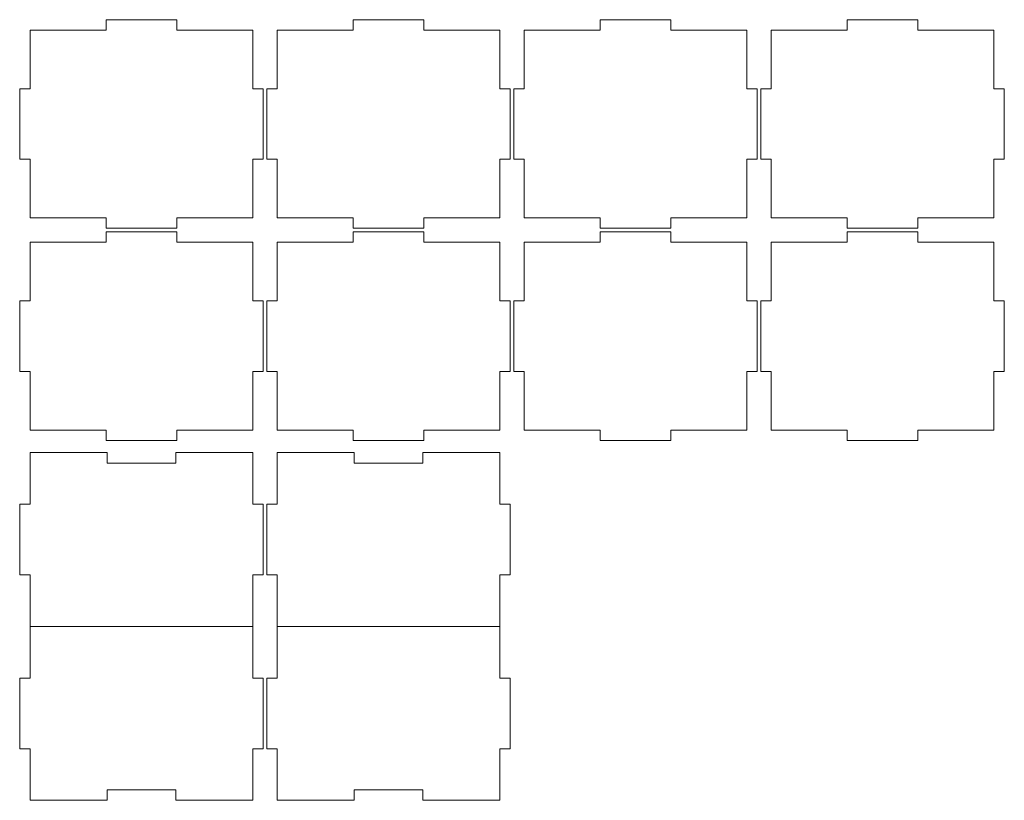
# Model space of a CAD drawing. Header units: millimetres. Extents: x -811 to 1340, y -192 to 870.
# Tile 654 of 656: x 842 to 1125, y 480 to 705. Entities that reach past the tile are written whole.
import ezdxf

# ---------------------------------------------------------------- set-up
doc = ezdxf.new("R2010")
doc.units = ezdxf.units.MM
doc.header["$MEASUREMENT"] = 0
doc.layers.add('layer 1', color=7, linetype='Continuous')

msp = doc.modelspace()

# ---------------------------------------------------------------- linework, layer by layer
at = {"layer": 'layer 1', "color": 250, "lineweight": 9}
for points, knots in [([(845.4749, 701.8209), (845.4749, 701.8209), (867.3249, 701.8208), (867.3249, 701.8208), (867.3249, 701.8208), (867.3249, 701.8208), (867.3249, 704.8208), (867.3249, 704.8208), (867.3249, 704.8208), (867.3249, 704.8208), (887.6249, 704.8208), (887.6249, 704.8208), (887.6249, 704.8208), (887.6249, 704.8208), (887.6249, 701.8208), (887.6249, 701.8208), (887.6249, 701.8208), (887.6249, 701.8208), (909.4749, 701.8209), (909.4749, 701.8209), (909.4749, 701.8209), (909.4749, 701.8209), (909.4749, 684.9708), (909.4749, 684.9708), (909.4749, 684.9708), (909.4749, 684.9708), (912.4749, 684.9708), (912.4749, 684.9708), (912.4749, 684.9708), (912.4749, 684.9708), (912.4749, 664.6708), (912.4749, 664.6708), (912.4749, 664.6708), (912.4749, 664.6708), (909.4749, 664.6708), (909.4749, 664.6708), (909.4749, 664.6708), (909.4749, 664.6708), (909.4749, 647.8209), (909.4749, 647.8209), (909.4749, 647.8209), (909.4749, 647.8209), (887.6249, 647.8208), (887.6249, 647.8208), (887.6249, 647.8208), (887.6249, 647.8208), (887.6249, 644.8208), (887.6249, 644.8208), (887.6249, 644.8208), (887.6249, 644.8208), (867.3249, 644.8208), (867.3249, 644.8208), (867.3249, 644.8208), (867.3249, 644.8208), (867.3249, 647.8208), (867.3249, 647.8208), (867.3249, 647.8208), (867.3249, 647.8208), (845.4749, 647.8209), (845.4749, 647.8209), (845.4749, 647.8209), (845.4749, 647.8209), (845.4749, 664.6708), (845.4749, 664.6708), (845.4749, 664.6708), (845.4749, 664.6708), (842.4749, 664.6708), (842.4749, 664.6708), (842.4749, 664.6708), (842.4749, 664.6708), (842.4749, 684.9708), (842.4749, 684.9708), (842.4749, 684.9708), (842.4749, 684.9708), (845.4749, 684.9708), (845.4749, 684.9708), (845.4749, 684.9708), (845.4749, 684.9708), (845.4749, 701.8209), (845.4749, 701.8209)], [0, 0, 0, 0, 0.04761905, 0.04761905, 0.04761905, 0.04761905, 0.0952381, 0.0952381, 0.0952381, 0.0952381, 0.14285714, 0.14285714, 0.14285714, 0.14285714, 0.19047619, 0.19047619, 0.19047619, 0.19047619, 0.23809524, 0.23809524, 0.23809524, 0.23809524, 0.28571429, 0.28571429, 0.28571429, 0.28571429, 0.33333333, 0.33333333, 0.33333333, 0.33333333, 0.38095238, 0.38095238, 0.38095238, 0.38095238, 0.42857143, 0.42857143, 0.42857143, 0.42857143, 0.47619048, 0.47619048, 0.47619048, 0.47619048, 0.52380952, 0.52380952, 0.52380952, 0.52380952, 0.57142857, 0.57142857, 0.57142857, 0.57142857, 0.61904762, 0.61904762, 0.61904762, 0.61904762, 0.66666667, 0.66666667, 0.66666667, 0.66666667, 0.71428571, 0.71428571, 0.71428571, 0.71428571, 0.76190476, 0.76190476, 0.76190476, 0.76190476, 0.80952381, 0.80952381, 0.80952381, 0.80952381, 0.85714286, 0.85714286, 0.85714286, 0.85714286, 0.9047619, 0.9047619, 0.9047619, 0.9047619, 1, 1, 1, 1]), ([(916.4749, 701.8209), (916.4749, 701.8209), (938.3249, 701.8208), (938.3249, 701.8208), (938.3249, 701.8208), (938.3249, 701.8208), (938.3249, 704.8208), (938.3249, 704.8208), (938.3249, 704.8208), (938.3249, 704.8208), (958.6249, 704.8208), (958.6249, 704.8208), (958.6249, 704.8208), (958.6249, 704.8208), (958.6249, 701.8208), (958.6249, 701.8208), (958.6249, 701.8208), (958.6249, 701.8208), (980.4749, 701.8209), (980.4749, 701.8209), (980.4749, 701.8209), (980.4749, 701.8209), (980.4749, 684.9708), (980.4749, 684.9708), (980.4749, 684.9708), (980.4749, 684.9708), (983.4749, 684.9708), (983.4749, 684.9708), (983.4749, 684.9708), (983.4749, 684.9708), (983.4749, 664.6708), (983.4749, 664.6708), (983.4749, 664.6708), (983.4749, 664.6708), (980.4749, 664.6708), (980.4749, 664.6708), (980.4749, 664.6708), (980.4749, 664.6708), (980.4749, 647.8209), (980.4749, 647.8209), (980.4749, 647.8209), (980.4749, 647.8209), (958.6249, 647.8208), (958.6249, 647.8208), (958.6249, 647.8208), (958.6249, 647.8208), (958.6249, 644.8208), (958.6249, 644.8208), (958.6249, 644.8208), (958.6249, 644.8208), (938.3249, 644.8208), (938.3249, 644.8208), (938.3249, 644.8208), (938.3249, 644.8208), (938.3249, 647.8208), (938.3249, 647.8208), (938.3249, 647.8208), (938.3249, 647.8208), (916.4749, 647.8209), (916.4749, 647.8209), (916.4749, 647.8209), (916.4749, 647.8209), (916.4749, 664.6708), (916.4749, 664.6708), (916.4749, 664.6708), (916.4749, 664.6708), (913.4749, 664.6708), (913.4749, 664.6708), (913.4749, 664.6708), (913.4749, 664.6708), (913.4749, 684.9708), (913.4749, 684.9708), (913.4749, 684.9708), (913.4749, 684.9708), (916.4749, 684.9708), (916.4749, 684.9708), (916.4749, 684.9708), (916.4749, 684.9708), (916.4749, 701.8209), (916.4749, 701.8209)], [0, 0, 0, 0, 0.04761905, 0.04761905, 0.04761905, 0.04761905, 0.0952381, 0.0952381, 0.0952381, 0.0952381, 0.14285714, 0.14285714, 0.14285714, 0.14285714, 0.19047619, 0.19047619, 0.19047619, 0.19047619, 0.23809524, 0.23809524, 0.23809524, 0.23809524, 0.28571429, 0.28571429, 0.28571429, 0.28571429, 0.33333333, 0.33333333, 0.33333333, 0.33333333, 0.38095238, 0.38095238, 0.38095238, 0.38095238, 0.42857143, 0.42857143, 0.42857143, 0.42857143, 0.47619048, 0.47619048, 0.47619048, 0.47619048, 0.52380952, 0.52380952, 0.52380952, 0.52380952, 0.57142857, 0.57142857, 0.57142857, 0.57142857, 0.61904762, 0.61904762, 0.61904762, 0.61904762, 0.66666667, 0.66666667, 0.66666667, 0.66666667, 0.71428571, 0.71428571, 0.71428571, 0.71428571, 0.76190476, 0.76190476, 0.76190476, 0.76190476, 0.80952381, 0.80952381, 0.80952381, 0.80952381, 0.85714286, 0.85714286, 0.85714286, 0.85714286, 0.9047619, 0.9047619, 0.9047619, 0.9047619, 1, 1, 1, 1]), ([(987.4749, 701.8209), (987.4749, 701.8209), (1009.3249, 701.8208), (1009.3249, 701.8208), (1009.3249, 701.8208), (1009.3249, 701.8208), (1009.3249, 704.8208), (1009.3249, 704.8208), (1009.3249, 704.8208), (1009.3249, 704.8208), (1029.6249, 704.8208), (1029.6249, 704.8208), (1029.6249, 704.8208), (1029.6249, 704.8208), (1029.6249, 701.8208), (1029.6249, 701.8208), (1029.6249, 701.8208), (1029.6249, 701.8208), (1051.4749, 701.8209), (1051.4749, 701.8209), (1051.4749, 701.8209), (1051.4749, 701.8209), (1051.4749, 684.9708), (1051.4749, 684.9708), (1051.4749, 684.9708), (1051.4749, 684.9708), (1054.4749, 684.9708), (1054.4749, 684.9708), (1054.4749, 684.9708), (1054.4749, 684.9708), (1054.4749, 664.6708), (1054.4749, 664.6708), (1054.4749, 664.6708), (1054.4749, 664.6708), (1051.4749, 664.6708), (1051.4749, 664.6708), (1051.4749, 664.6708), (1051.4749, 664.6708), (1051.4749, 647.8209), (1051.4749, 647.8209), (1051.4749, 647.8209), (1051.4749, 647.8209), (1029.6249, 647.8208), (1029.6249, 647.8208), (1029.6249, 647.8208), (1029.6249, 647.8208), (1029.6249, 644.8208), (1029.6249, 644.8208), (1029.6249, 644.8208), (1029.6249, 644.8208), (1009.3249, 644.8208), (1009.3249, 644.8208), (1009.3249, 644.8208), (1009.3249, 644.8208), (1009.3249, 647.8208), (1009.3249, 647.8208), (1009.3249, 647.8208), (1009.3249, 647.8208), (987.4749, 647.8209), (987.4749, 647.8209), (987.4749, 647.8209), (987.4749, 647.8209), (987.4749, 664.6708), (987.4749, 664.6708), (987.4749, 664.6708), (987.4749, 664.6708), (984.4749, 664.6708), (984.4749, 664.6708), (984.4749, 664.6708), (984.4749, 664.6708), (984.4749, 684.9708), (984.4749, 684.9708), (984.4749, 684.9708), (984.4749, 684.9708), (987.4749, 684.9708), (987.4749, 684.9708), (987.4749, 684.9708), (987.4749, 684.9708), (987.4749, 701.8209), (987.4749, 701.8209)], [0, 0, 0, 0, 0.04761905, 0.04761905, 0.04761905, 0.04761905, 0.0952381, 0.0952381, 0.0952381, 0.0952381, 0.14285714, 0.14285714, 0.14285714, 0.14285714, 0.19047619, 0.19047619, 0.19047619, 0.19047619, 0.23809524, 0.23809524, 0.23809524, 0.23809524, 0.28571429, 0.28571429, 0.28571429, 0.28571429, 0.33333333, 0.33333333, 0.33333333, 0.33333333, 0.38095238, 0.38095238, 0.38095238, 0.38095238, 0.42857143, 0.42857143, 0.42857143, 0.42857143, 0.47619048, 0.47619048, 0.47619048, 0.47619048, 0.52380952, 0.52380952, 0.52380952, 0.52380952, 0.57142857, 0.57142857, 0.57142857, 0.57142857, 0.61904762, 0.61904762, 0.61904762, 0.61904762, 0.66666667, 0.66666667, 0.66666667, 0.66666667, 0.71428571, 0.71428571, 0.71428571, 0.71428571, 0.76190476, 0.76190476, 0.76190476, 0.76190476, 0.80952381, 0.80952381, 0.80952381, 0.80952381, 0.85714286, 0.85714286, 0.85714286, 0.85714286, 0.9047619, 0.9047619, 0.9047619, 0.9047619, 1, 1, 1, 1]), ([(1058.4749, 701.8209), (1058.4749, 701.8209), (1080.3249, 701.8208), (1080.3249, 701.8208), (1080.3249, 701.8208), (1080.3249, 701.8208), (1080.3249, 704.8208), (1080.3249, 704.8208), (1080.3249, 704.8208), (1080.3249, 704.8208), (1100.6249, 704.8208), (1100.6249, 704.8208), (1100.6249, 704.8208), (1100.6249, 704.8208), (1100.6249, 701.8208), (1100.6249, 701.8208), (1100.6249, 701.8208), (1100.6249, 701.8208), (1122.4749, 701.8209), (1122.4749, 701.8209), (1122.4749, 701.8209), (1122.4749, 701.8209), (1122.4749, 684.9708), (1122.4749, 684.9708), (1122.4749, 684.9708), (1122.4749, 684.9708), (1125.4749, 684.9708), (1125.4749, 684.9708), (1125.4749, 684.9708), (1125.4749, 684.9708), (1125.4749, 664.6708), (1125.4749, 664.6708), (1125.4749, 664.6708), (1125.4749, 664.6708), (1122.4749, 664.6708), (1122.4749, 664.6708), (1122.4749, 664.6708), (1122.4749, 664.6708), (1122.4749, 647.8209), (1122.4749, 647.8209), (1122.4749, 647.8209), (1122.4749, 647.8209), (1100.6249, 647.8208), (1100.6249, 647.8208), (1100.6249, 647.8208), (1100.6249, 647.8208), (1100.6249, 644.8208), (1100.6249, 644.8208), (1100.6249, 644.8208), (1100.6249, 644.8208), (1080.3249, 644.8208), (1080.3249, 644.8208), (1080.3249, 644.8208), (1080.3249, 644.8208), (1080.3249, 647.8208), (1080.3249, 647.8208), (1080.3249, 647.8208), (1080.3249, 647.8208), (1058.4749, 647.8209), (1058.4749, 647.8209), (1058.4749, 647.8209), (1058.4749, 647.8209), (1058.4749, 664.6708), (1058.4749, 664.6708), (1058.4749, 664.6708), (1058.4749, 664.6708), (1055.4749, 664.6708), (1055.4749, 664.6708), (1055.4749, 664.6708), (1055.4749, 664.6708), (1055.4749, 684.9708), (1055.4749, 684.9708), (1055.4749, 684.9708), (1055.4749, 684.9708), (1058.4749, 684.9708), (1058.4749, 684.9708), (1058.4749, 684.9708), (1058.4749, 684.9708), (1058.4749, 701.8209), (1058.4749, 701.8209)], [0, 0, 0, 0, 0.04761905, 0.04761905, 0.04761905, 0.04761905, 0.0952381, 0.0952381, 0.0952381, 0.0952381, 0.14285714, 0.14285714, 0.14285714, 0.14285714, 0.19047619, 0.19047619, 0.19047619, 0.19047619, 0.23809524, 0.23809524, 0.23809524, 0.23809524, 0.28571429, 0.28571429, 0.28571429, 0.28571429, 0.33333333, 0.33333333, 0.33333333, 0.33333333, 0.38095238, 0.38095238, 0.38095238, 0.38095238, 0.42857143, 0.42857143, 0.42857143, 0.42857143, 0.47619048, 0.47619048, 0.47619048, 0.47619048, 0.52380952, 0.52380952, 0.52380952, 0.52380952, 0.57142857, 0.57142857, 0.57142857, 0.57142857, 0.61904762, 0.61904762, 0.61904762, 0.61904762, 0.66666667, 0.66666667, 0.66666667, 0.66666667, 0.71428571, 0.71428571, 0.71428571, 0.71428571, 0.76190476, 0.76190476, 0.76190476, 0.76190476, 0.80952381, 0.80952381, 0.80952381, 0.80952381, 0.85714286, 0.85714286, 0.85714286, 0.85714286, 0.9047619, 0.9047619, 0.9047619, 0.9047619, 1, 1, 1, 1]), ([(845.4749, 640.8209), (845.4749, 640.8209), (867.3249, 640.8208), (867.3249, 640.8208), (867.3249, 640.8208), (867.3249, 640.8208), (867.3249, 643.8208), (867.3249, 643.8208), (867.3249, 643.8208), (867.3249, 643.8208), (887.6249, 643.8208), (887.6249, 643.8208), (887.6249, 643.8208), (887.6249, 643.8208), (887.6249, 640.8208), (887.6249, 640.8208), (887.6249, 640.8208), (887.6249, 640.8208), (909.4749, 640.8209), (909.4749, 640.8209), (909.4749, 640.8209), (909.4749, 640.8209), (909.4749, 623.9708), (909.4749, 623.9708), (909.4749, 623.9708), (909.4749, 623.9708), (912.4749, 623.9708), (912.4749, 623.9708), (912.4749, 623.9708), (912.4749, 623.9708), (912.4749, 603.6708), (912.4749, 603.6708), (912.4749, 603.6708), (912.4749, 603.6708), (909.4749, 603.6708), (909.4749, 603.6708), (909.4749, 603.6708), (909.4749, 603.6708), (909.4749, 586.8209), (909.4749, 586.8209), (909.4749, 586.8209), (909.4749, 586.8209), (887.6249, 586.8208), (887.6249, 586.8208), (887.6249, 586.8208), (887.6249, 586.8208), (887.6249, 583.8208), (887.6249, 583.8208), (887.6249, 583.8208), (887.6249, 583.8208), (867.3249, 583.8208), (867.3249, 583.8208), (867.3249, 583.8208), (867.3249, 583.8208), (867.3249, 586.8208), (867.3249, 586.8208), (867.3249, 586.8208), (867.3249, 586.8208), (845.4749, 586.8209), (845.4749, 586.8209), (845.4749, 586.8209), (845.4749, 586.8209), (845.4749, 603.6708), (845.4749, 603.6708), (845.4749, 603.6708), (845.4749, 603.6708), (842.4749, 603.6708), (842.4749, 603.6708), (842.4749, 603.6708), (842.4749, 603.6708), (842.4749, 623.9708), (842.4749, 623.9708), (842.4749, 623.9708), (842.4749, 623.9708), (845.4749, 623.9708), (845.4749, 623.9708), (845.4749, 623.9708), (845.4749, 623.9708), (845.4749, 640.8209), (845.4749, 640.8209)], [0, 0, 0, 0, 0.04761905, 0.04761905, 0.04761905, 0.04761905, 0.0952381, 0.0952381, 0.0952381, 0.0952381, 0.14285714, 0.14285714, 0.14285714, 0.14285714, 0.19047619, 0.19047619, 0.19047619, 0.19047619, 0.23809524, 0.23809524, 0.23809524, 0.23809524, 0.28571429, 0.28571429, 0.28571429, 0.28571429, 0.33333333, 0.33333333, 0.33333333, 0.33333333, 0.38095238, 0.38095238, 0.38095238, 0.38095238, 0.42857143, 0.42857143, 0.42857143, 0.42857143, 0.47619048, 0.47619048, 0.47619048, 0.47619048, 0.52380952, 0.52380952, 0.52380952, 0.52380952, 0.57142857, 0.57142857, 0.57142857, 0.57142857, 0.61904762, 0.61904762, 0.61904762, 0.61904762, 0.66666667, 0.66666667, 0.66666667, 0.66666667, 0.71428571, 0.71428571, 0.71428571, 0.71428571, 0.76190476, 0.76190476, 0.76190476, 0.76190476, 0.80952381, 0.80952381, 0.80952381, 0.80952381, 0.85714286, 0.85714286, 0.85714286, 0.85714286, 0.9047619, 0.9047619, 0.9047619, 0.9047619, 1, 1, 1, 1]), ([(916.4749, 640.8209), (916.4749, 640.8209), (938.3249, 640.8208), (938.3249, 640.8208), (938.3249, 640.8208), (938.3249, 640.8208), (938.3249, 643.8208), (938.3249, 643.8208), (938.3249, 643.8208), (938.3249, 643.8208), (958.6249, 643.8208), (958.6249, 643.8208), (958.6249, 643.8208), (958.6249, 643.8208), (958.6249, 640.8208), (958.6249, 640.8208), (958.6249, 640.8208), (958.6249, 640.8208), (980.4749, 640.8209), (980.4749, 640.8209), (980.4749, 640.8209), (980.4749, 640.8209), (980.4749, 623.9708), (980.4749, 623.9708), (980.4749, 623.9708), (980.4749, 623.9708), (983.4749, 623.9708), (983.4749, 623.9708), (983.4749, 623.9708), (983.4749, 623.9708), (983.4749, 603.6708), (983.4749, 603.6708), (983.4749, 603.6708), (983.4749, 603.6708), (980.4749, 603.6708), (980.4749, 603.6708), (980.4749, 603.6708), (980.4749, 603.6708), (980.4749, 586.8209), (980.4749, 586.8209), (980.4749, 586.8209), (980.4749, 586.8209), (958.6249, 586.8208), (958.6249, 586.8208), (958.6249, 586.8208), (958.6249, 586.8208), (958.6249, 583.8208), (958.6249, 583.8208), (958.6249, 583.8208), (958.6249, 583.8208), (938.3249, 583.8208), (938.3249, 583.8208), (938.3249, 583.8208), (938.3249, 583.8208), (938.3249, 586.8208), (938.3249, 586.8208), (938.3249, 586.8208), (938.3249, 586.8208), (916.4749, 586.8209), (916.4749, 586.8209), (916.4749, 586.8209), (916.4749, 586.8209), (916.4749, 603.6708), (916.4749, 603.6708), (916.4749, 603.6708), (916.4749, 603.6708), (913.4749, 603.6708), (913.4749, 603.6708), (913.4749, 603.6708), (913.4749, 603.6708), (913.4749, 623.9708), (913.4749, 623.9708), (913.4749, 623.9708), (913.4749, 623.9708), (916.4749, 623.9708), (916.4749, 623.9708), (916.4749, 623.9708), (916.4749, 623.9708), (916.4749, 640.8209), (916.4749, 640.8209)], [0, 0, 0, 0, 0.04761905, 0.04761905, 0.04761905, 0.04761905, 0.0952381, 0.0952381, 0.0952381, 0.0952381, 0.14285714, 0.14285714, 0.14285714, 0.14285714, 0.19047619, 0.19047619, 0.19047619, 0.19047619, 0.23809524, 0.23809524, 0.23809524, 0.23809524, 0.28571429, 0.28571429, 0.28571429, 0.28571429, 0.33333333, 0.33333333, 0.33333333, 0.33333333, 0.38095238, 0.38095238, 0.38095238, 0.38095238, 0.42857143, 0.42857143, 0.42857143, 0.42857143, 0.47619048, 0.47619048, 0.47619048, 0.47619048, 0.52380952, 0.52380952, 0.52380952, 0.52380952, 0.57142857, 0.57142857, 0.57142857, 0.57142857, 0.61904762, 0.61904762, 0.61904762, 0.61904762, 0.66666667, 0.66666667, 0.66666667, 0.66666667, 0.71428571, 0.71428571, 0.71428571, 0.71428571, 0.76190476, 0.76190476, 0.76190476, 0.76190476, 0.80952381, 0.80952381, 0.80952381, 0.80952381, 0.85714286, 0.85714286, 0.85714286, 0.85714286, 0.9047619, 0.9047619, 0.9047619, 0.9047619, 1, 1, 1, 1]), ([(987.4749, 640.8209), (987.4749, 640.8209), (1009.3249, 640.8208), (1009.3249, 640.8208), (1009.3249, 640.8208), (1009.3249, 640.8208), (1009.3249, 643.8208), (1009.3249, 643.8208), (1009.3249, 643.8208), (1009.3249, 643.8208), (1029.6249, 643.8208), (1029.6249, 643.8208), (1029.6249, 643.8208), (1029.6249, 643.8208), (1029.6249, 640.8208), (1029.6249, 640.8208), (1029.6249, 640.8208), (1029.6249, 640.8208), (1051.4749, 640.8209), (1051.4749, 640.8209), (1051.4749, 640.8209), (1051.4749, 640.8209), (1051.4749, 623.9708), (1051.4749, 623.9708), (1051.4749, 623.9708), (1051.4749, 623.9708), (1054.4749, 623.9708), (1054.4749, 623.9708), (1054.4749, 623.9708), (1054.4749, 623.9708), (1054.4749, 603.6708), (1054.4749, 603.6708), (1054.4749, 603.6708), (1054.4749, 603.6708), (1051.4749, 603.6708), (1051.4749, 603.6708), (1051.4749, 603.6708), (1051.4749, 603.6708), (1051.4749, 586.8209), (1051.4749, 586.8209), (1051.4749, 586.8209), (1051.4749, 586.8209), (1029.6249, 586.8208), (1029.6249, 586.8208), (1029.6249, 586.8208), (1029.6249, 586.8208), (1029.6249, 583.8208), (1029.6249, 583.8208), (1029.6249, 583.8208), (1029.6249, 583.8208), (1009.3249, 583.8208), (1009.3249, 583.8208), (1009.3249, 583.8208), (1009.3249, 583.8208), (1009.3249, 586.8208), (1009.3249, 586.8208), (1009.3249, 586.8208), (1009.3249, 586.8208), (987.4749, 586.8209), (987.4749, 586.8209), (987.4749, 586.8209), (987.4749, 586.8209), (987.4749, 603.6708), (987.4749, 603.6708), (987.4749, 603.6708), (987.4749, 603.6708), (984.4749, 603.6708), (984.4749, 603.6708), (984.4749, 603.6708), (984.4749, 603.6708), (984.4749, 623.9708), (984.4749, 623.9708), (984.4749, 623.9708), (984.4749, 623.9708), (987.4749, 623.9708), (987.4749, 623.9708), (987.4749, 623.9708), (987.4749, 623.9708), (987.4749, 640.8209), (987.4749, 640.8209)], [0, 0, 0, 0, 0.04761905, 0.04761905, 0.04761905, 0.04761905, 0.0952381, 0.0952381, 0.0952381, 0.0952381, 0.14285714, 0.14285714, 0.14285714, 0.14285714, 0.19047619, 0.19047619, 0.19047619, 0.19047619, 0.23809524, 0.23809524, 0.23809524, 0.23809524, 0.28571429, 0.28571429, 0.28571429, 0.28571429, 0.33333333, 0.33333333, 0.33333333, 0.33333333, 0.38095238, 0.38095238, 0.38095238, 0.38095238, 0.42857143, 0.42857143, 0.42857143, 0.42857143, 0.47619048, 0.47619048, 0.47619048, 0.47619048, 0.52380952, 0.52380952, 0.52380952, 0.52380952, 0.57142857, 0.57142857, 0.57142857, 0.57142857, 0.61904762, 0.61904762, 0.61904762, 0.61904762, 0.66666667, 0.66666667, 0.66666667, 0.66666667, 0.71428571, 0.71428571, 0.71428571, 0.71428571, 0.76190476, 0.76190476, 0.76190476, 0.76190476, 0.80952381, 0.80952381, 0.80952381, 0.80952381, 0.85714286, 0.85714286, 0.85714286, 0.85714286, 0.9047619, 0.9047619, 0.9047619, 0.9047619, 1, 1, 1, 1]), ([(1058.4749, 640.8209), (1058.4749, 640.8209), (1080.3249, 640.8208), (1080.3249, 640.8208), (1080.3249, 640.8208), (1080.3249, 640.8208), (1080.3249, 643.8208), (1080.3249, 643.8208), (1080.3249, 643.8208), (1080.3249, 643.8208), (1100.6249, 643.8208), (1100.6249, 643.8208), (1100.6249, 643.8208), (1100.6249, 643.8208), (1100.6249, 640.8208), (1100.6249, 640.8208), (1100.6249, 640.8208), (1100.6249, 640.8208), (1122.4749, 640.8209), (1122.4749, 640.8209), (1122.4749, 640.8209), (1122.4749, 640.8209), (1122.4749, 623.9708), (1122.4749, 623.9708), (1122.4749, 623.9708), (1122.4749, 623.9708), (1125.4749, 623.9708), (1125.4749, 623.9708), (1125.4749, 623.9708), (1125.4749, 623.9708), (1125.4749, 603.6708), (1125.4749, 603.6708), (1125.4749, 603.6708), (1125.4749, 603.6708), (1122.4749, 603.6708), (1122.4749, 603.6708), (1122.4749, 603.6708), (1122.4749, 603.6708), (1122.4749, 586.8209), (1122.4749, 586.8209), (1122.4749, 586.8209), (1122.4749, 586.8209), (1100.6249, 586.8208), (1100.6249, 586.8208), (1100.6249, 586.8208), (1100.6249, 586.8208), (1100.6249, 583.8208), (1100.6249, 583.8208), (1100.6249, 583.8208), (1100.6249, 583.8208), (1080.3249, 583.8208), (1080.3249, 583.8208), (1080.3249, 583.8208), (1080.3249, 583.8208), (1080.3249, 586.8208), (1080.3249, 586.8208), (1080.3249, 586.8208), (1080.3249, 586.8208), (1058.4749, 586.8209), (1058.4749, 586.8209), (1058.4749, 586.8209), (1058.4749, 586.8209), (1058.4749, 603.6708), (1058.4749, 603.6708), (1058.4749, 603.6708), (1058.4749, 603.6708), (1055.4749, 603.6708), (1055.4749, 603.6708), (1055.4749, 603.6708), (1055.4749, 603.6708), (1055.4749, 623.9708), (1055.4749, 623.9708), (1055.4749, 623.9708), (1055.4749, 623.9708), (1058.4749, 623.9708), (1058.4749, 623.9708), (1058.4749, 623.9708), (1058.4749, 623.9708), (1058.4749, 640.8209), (1058.4749, 640.8209)], [0, 0, 0, 0, 0.04761905, 0.04761905, 0.04761905, 0.04761905, 0.0952381, 0.0952381, 0.0952381, 0.0952381, 0.14285714, 0.14285714, 0.14285714, 0.14285714, 0.19047619, 0.19047619, 0.19047619, 0.19047619, 0.23809524, 0.23809524, 0.23809524, 0.23809524, 0.28571429, 0.28571429, 0.28571429, 0.28571429, 0.33333333, 0.33333333, 0.33333333, 0.33333333, 0.38095238, 0.38095238, 0.38095238, 0.38095238, 0.42857143, 0.42857143, 0.42857143, 0.42857143, 0.47619048, 0.47619048, 0.47619048, 0.47619048, 0.52380952, 0.52380952, 0.52380952, 0.52380952, 0.57142857, 0.57142857, 0.57142857, 0.57142857, 0.61904762, 0.61904762, 0.61904762, 0.61904762, 0.66666667, 0.66666667, 0.66666667, 0.66666667, 0.71428571, 0.71428571, 0.71428571, 0.71428571, 0.76190476, 0.76190476, 0.76190476, 0.76190476, 0.80952381, 0.80952381, 0.80952381, 0.80952381, 0.85714286, 0.85714286, 0.85714286, 0.85714286, 0.9047619, 0.9047619, 0.9047619, 0.9047619, 1, 1, 1, 1]), ([(887.3249, 580.3368), (887.3249, 580.3368), (909.4749, 580.3368), (909.4749, 580.3368), (909.4749, 580.3368), (909.4749, 580.3368), (909.4749, 565.4868), (909.4749, 565.4868), (909.4749, 565.4868), (909.4749, 565.4868), (912.4749, 565.4868), (912.4749, 565.4868), (912.4749, 565.4868), (912.4749, 565.4868), (912.4749, 545.1868), (912.4749, 545.1868), (912.4749, 545.1868), (912.4749, 545.1868), (909.4749, 545.1868), (909.4749, 545.1868), (909.4749, 545.1868), (909.4749, 545.1868), (909.4749, 530.3368), (909.4749, 530.3368), (909.4749, 530.3368), (909.4749, 530.3368), (845.4749, 530.3368), (845.4749, 530.3368), (845.4749, 530.3368), (845.4749, 530.3368), (845.4749, 545.1868), (845.4749, 545.1868), (845.4749, 545.1868), (845.4749, 545.1868), (842.4749, 545.1868), (842.4749, 545.1868), (842.4749, 545.1868), (842.4749, 545.1868), (842.4749, 565.4868), (842.4749, 565.4868), (842.4749, 565.4868), (842.4749, 565.4868), (845.4749, 565.4868), (845.4749, 565.4868), (845.4749, 565.4868), (845.4749, 565.4868), (845.4749, 580.3368), (845.4749, 580.3368), (845.4749, 580.3368), (845.4749, 580.3368), (867.6249, 580.3368), (867.6249, 580.3368), (867.6249, 580.3368), (867.6249, 580.3368), (867.6249, 577.3368), (867.6249, 577.3368), (867.6249, 577.3368), (867.6249, 577.3368), (887.3249, 577.3368), (887.3249, 577.3368), (887.3249, 577.3368), (887.3249, 577.3368), (887.3249, 580.3368), (887.3249, 580.3368)], [0, 0, 0, 0, 0.05882353, 0.05882353, 0.05882353, 0.05882353, 0.11764706, 0.11764706, 0.11764706, 0.11764706, 0.17647059, 0.17647059, 0.17647059, 0.17647059, 0.23529412, 0.23529412, 0.23529412, 0.23529412, 0.29411765, 0.29411765, 0.29411765, 0.29411765, 0.35294118, 0.35294118, 0.35294118, 0.35294118, 0.41176471, 0.41176471, 0.41176471, 0.41176471, 0.47058824, 0.47058824, 0.47058824, 0.47058824, 0.52941176, 0.52941176, 0.52941176, 0.52941176, 0.58823529, 0.58823529, 0.58823529, 0.58823529, 0.64705882, 0.64705882, 0.64705882, 0.64705882, 0.70588235, 0.70588235, 0.70588235, 0.70588235, 0.76470588, 0.76470588, 0.76470588, 0.76470588, 0.82352941, 0.82352941, 0.82352941, 0.82352941, 0.88235294, 0.88235294, 0.88235294, 0.88235294, 1, 1, 1, 1]), ([(958.3249, 580.3368), (958.3249, 580.3368), (980.4749, 580.3368), (980.4749, 580.3368), (980.4749, 580.3368), (980.4749, 580.3368), (980.4749, 565.4868), (980.4749, 565.4868), (980.4749, 565.4868), (980.4749, 565.4868), (983.4749, 565.4868), (983.4749, 565.4868), (983.4749, 565.4868), (983.4749, 565.4868), (983.4749, 545.1868), (983.4749, 545.1868), (983.4749, 545.1868), (983.4749, 545.1868), (980.4749, 545.1868), (980.4749, 545.1868), (980.4749, 545.1868), (980.4749, 545.1868), (980.4749, 530.3368), (980.4749, 530.3368), (980.4749, 530.3368), (980.4749, 530.3368), (916.4749, 530.3368), (916.4749, 530.3368), (916.4749, 530.3368), (916.4749, 530.3368), (916.4749, 545.1868), (916.4749, 545.1868), (916.4749, 545.1868), (916.4749, 545.1868), (913.4749, 545.1868), (913.4749, 545.1868), (913.4749, 545.1868), (913.4749, 545.1868), (913.4749, 565.4868), (913.4749, 565.4868), (913.4749, 565.4868), (913.4749, 565.4868), (916.4749, 565.4868), (916.4749, 565.4868), (916.4749, 565.4868), (916.4749, 565.4868), (916.4749, 580.3368), (916.4749, 580.3368), (916.4749, 580.3368), (916.4749, 580.3368), (938.6249, 580.3368), (938.6249, 580.3368), (938.6249, 580.3368), (938.6249, 580.3368), (938.6249, 577.3368), (938.6249, 577.3368), (938.6249, 577.3368), (938.6249, 577.3368), (958.3249, 577.3368), (958.3249, 577.3368), (958.3249, 577.3368), (958.3249, 577.3368), (958.3249, 580.3368), (958.3249, 580.3368)], [0, 0, 0, 0, 0.05882353, 0.05882353, 0.05882353, 0.05882353, 0.11764706, 0.11764706, 0.11764706, 0.11764706, 0.17647059, 0.17647059, 0.17647059, 0.17647059, 0.23529412, 0.23529412, 0.23529412, 0.23529412, 0.29411765, 0.29411765, 0.29411765, 0.29411765, 0.35294118, 0.35294118, 0.35294118, 0.35294118, 0.41176471, 0.41176471, 0.41176471, 0.41176471, 0.47058824, 0.47058824, 0.47058824, 0.47058824, 0.52941176, 0.52941176, 0.52941176, 0.52941176, 0.58823529, 0.58823529, 0.58823529, 0.58823529, 0.64705882, 0.64705882, 0.64705882, 0.64705882, 0.70588235, 0.70588235, 0.70588235, 0.70588235, 0.76470588, 0.76470588, 0.76470588, 0.76470588, 0.82352941, 0.82352941, 0.82352941, 0.82352941, 0.88235294, 0.88235294, 0.88235294, 0.88235294, 1, 1, 1, 1]), ([(909.4749, 530.3368), (909.4749, 530.3368), (909.4749, 515.4868), (909.4749, 515.4868), (909.4749, 515.4868), (909.4749, 515.4868), (912.4749, 515.4868), (912.4749, 515.4868), (912.4749, 515.4868), (912.4749, 515.4868), (912.4749, 495.1868), (912.4749, 495.1868), (912.4749, 495.1868), (912.4749, 495.1868), (909.4749, 495.1868), (909.4749, 495.1868), (909.4749, 495.1868), (909.4749, 495.1868), (909.4749, 480.3368), (909.4749, 480.3368), (909.4749, 480.3368), (909.4749, 480.3368), (887.3249, 480.3368), (887.3249, 480.3368), (887.3249, 480.3368), (887.3249, 480.3368), (887.3249, 483.3368), (887.3249, 483.3368), (887.3249, 483.3368), (887.3249, 483.3368), (867.6249, 483.3368), (867.6249, 483.3368), (867.6249, 483.3368), (867.6249, 483.3368), (867.6249, 480.3368), (867.6249, 480.3368), (867.6249, 480.3368), (867.6249, 480.3368), (845.4749, 480.3368), (845.4749, 480.3368), (845.4749, 480.3368), (845.4749, 480.3368), (845.4749, 495.1868), (845.4749, 495.1868), (845.4749, 495.1868), (845.4749, 495.1868), (842.4749, 495.1868), (842.4749, 495.1868), (842.4749, 495.1868), (842.4749, 495.1868), (842.4749, 515.4868), (842.4749, 515.4868), (842.4749, 515.4868), (842.4749, 515.4868), (845.4749, 515.4868), (845.4749, 515.4868), (845.4749, 515.4868), (845.4749, 515.4868), (845.4749, 530.3368), (845.4749, 530.3368)], [0, 0, 0, 0, 0.0625, 0.0625, 0.0625, 0.0625, 0.125, 0.125, 0.125, 0.125, 0.1875, 0.1875, 0.1875, 0.1875, 0.25, 0.25, 0.25, 0.25, 0.3125, 0.3125, 0.3125, 0.3125, 0.375, 0.375, 0.375, 0.375, 0.4375, 0.4375, 0.4375, 0.4375, 0.5, 0.5, 0.5, 0.5, 0.5625, 0.5625, 0.5625, 0.5625, 0.625, 0.625, 0.625, 0.625, 0.6875, 0.6875, 0.6875, 0.6875, 0.75, 0.75, 0.75, 0.75, 0.8125, 0.8125, 0.8125, 0.8125, 0.875, 0.875, 0.875, 0.875, 1, 1, 1, 1]), ([(980.4749, 530.3368), (980.4749, 530.3368), (980.4749, 515.4868), (980.4749, 515.4868), (980.4749, 515.4868), (980.4749, 515.4868), (983.4749, 515.4868), (983.4749, 515.4868), (983.4749, 515.4868), (983.4749, 515.4868), (983.4749, 495.1868), (983.4749, 495.1868), (983.4749, 495.1868), (983.4749, 495.1868), (980.4749, 495.1868), (980.4749, 495.1868), (980.4749, 495.1868), (980.4749, 495.1868), (980.4749, 480.3368), (980.4749, 480.3368), (980.4749, 480.3368), (980.4749, 480.3368), (958.3249, 480.3368), (958.3249, 480.3368), (958.3249, 480.3368), (958.3249, 480.3368), (958.3249, 483.3368), (958.3249, 483.3368), (958.3249, 483.3368), (958.3249, 483.3368), (938.6249, 483.3368), (938.6249, 483.3368), (938.6249, 483.3368), (938.6249, 483.3368), (938.6249, 480.3368), (938.6249, 480.3368), (938.6249, 480.3368), (938.6249, 480.3368), (916.4749, 480.3368), (916.4749, 480.3368), (916.4749, 480.3368), (916.4749, 480.3368), (916.4749, 495.1868), (916.4749, 495.1868), (916.4749, 495.1868), (916.4749, 495.1868), (913.4749, 495.1868), (913.4749, 495.1868), (913.4749, 495.1868), (913.4749, 495.1868), (913.4749, 515.4868), (913.4749, 515.4868), (913.4749, 515.4868), (913.4749, 515.4868), (916.4749, 515.4868), (916.4749, 515.4868), (916.4749, 515.4868), (916.4749, 515.4868), (916.4749, 530.3368), (916.4749, 530.3368)], [0, 0, 0, 0, 0.0625, 0.0625, 0.0625, 0.0625, 0.125, 0.125, 0.125, 0.125, 0.1875, 0.1875, 0.1875, 0.1875, 0.25, 0.25, 0.25, 0.25, 0.3125, 0.3125, 0.3125, 0.3125, 0.375, 0.375, 0.375, 0.375, 0.4375, 0.4375, 0.4375, 0.4375, 0.5, 0.5, 0.5, 0.5, 0.5625, 0.5625, 0.5625, 0.5625, 0.625, 0.625, 0.625, 0.625, 0.6875, 0.6875, 0.6875, 0.6875, 0.75, 0.75, 0.75, 0.75, 0.8125, 0.8125, 0.8125, 0.8125, 0.875, 0.875, 0.875, 0.875, 1, 1, 1, 1])]:
    msp.add_open_spline(points, degree=3, knots=knots, dxfattribs=at)

doc.saveas('drawing.dxf')
